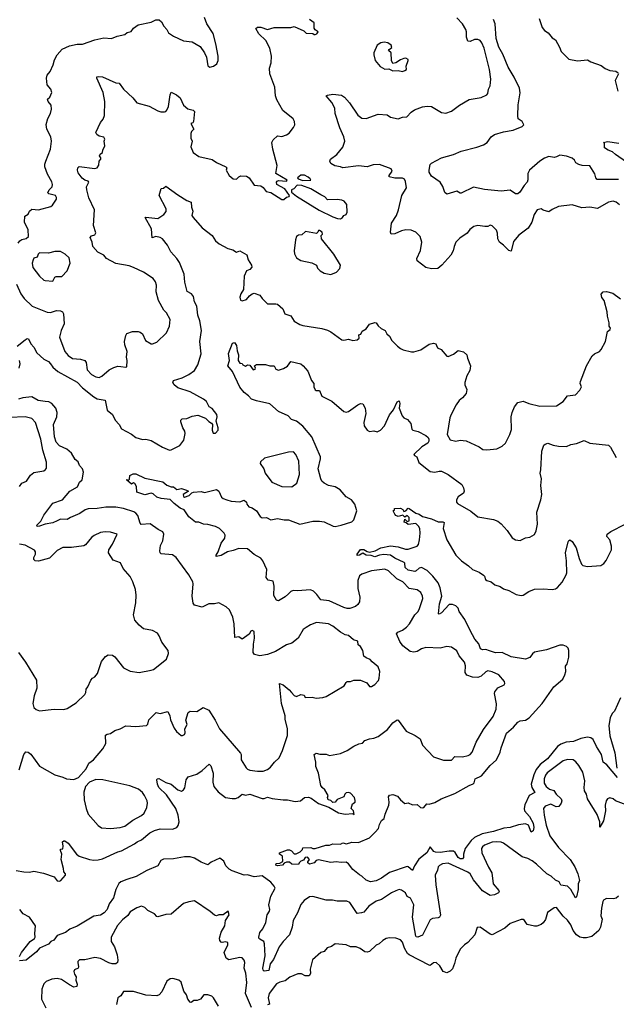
# Model space of a CAD drawing. Extents: x 1690054 to 1842981, y 782881 to 914114.
# Tile 532 of 656: x 1822296 to 1827685, y 810567 to 819464. Entities that reach past the tile are written whole.
import ezdxf

# ---------------------------------------------------------------- set-up
doc = ezdxf.new("R2010")
doc.units = 0

msp = doc.modelspace()

# ---------------------------------------------------------------- linework, layer by layer
at = {"layer": '0CON10XD'}
for points in [[(1822282.5, 817445), (1822297.5, 817465), (1822315, 817477.5), (1822355, 817487.5), (1822376.4, 817503.6), (1822374, 817565), (1822340, 817635), (1822342.7, 817687.3), (1822372, 817708), (1822386.2, 817735), (1822405, 817751.2), (1822465, 817747.1), (1822576.7, 817775), (1822592.4, 817787.6), (1822628.1, 817841.9), (1822627.9, 817857.9), (1822618.8, 817875), (1822560.9, 817890.9), (1822550.8, 817900.8), (1822561.1, 817925), (1822589.6, 817955), (1822592.7, 817975), (1822587.8, 817997.8), (1822547.4, 818067.4), (1822522.3, 818135), (1822522.1, 818157.9), (1822532.7, 818185), (1822574.4, 818295), (1822584.5, 818365), (1822576.2, 818405), (1822540.9, 818475), (1822534.6, 818515.4), (1822548.9, 818571.1), (1822575.7, 818615), (1822584.2, 818655), (1822580.8, 818690.8), (1822553.3, 818725), (1822547.5, 818745), (1822567.5, 818765), (1822587.5, 818805), (1822578.8, 818835), (1822545.6, 818875.6), (1822536.9, 818935), (1822545, 818961.2), (1822570, 818995), (1822600, 819055), (1822610.3, 819099.7), (1822634.4, 819145), (1822681.3, 819198.7), (1822745, 819228.8), (1822815, 819242.2), (1822865, 819243.3), (1822975, 819282.5), (1823055, 819301.2), (1823125, 819292.9), (1823177.5, 819315), (1823245, 819330), (1823266.7, 819346.7), (1823303.6, 819356.4), (1823323, 819387), (1823365, 819418), (1823485, 819440), (1823525, 819462.5), (1823555, 819463.3), (1823577.5, 819445), (1823596.7, 819405), (1823626.2, 819375), (1823640, 819345), (1823684.3, 819314.3), (1823775, 819273.8), (1823855, 819263.3), (1823925, 819221.2), (1823965.8, 819165.8), (1823982, 819125), (1823995.7, 819045.7), (1824015, 819034), (1824045.8, 819044.2), (1824076.7, 819065), (1824088.8, 819095), (1824088, 819135), (1824069.2, 819245), (1824045, 819340), (1823986.7, 819425), (1823966.7, 819485)], [(1827715, 817790), (1827684.3, 817814.3), (1827655, 817822.9), (1827615, 817814.4), (1827515, 817758.6), (1827445, 817771.1), (1827372.9, 817762.9), (1827285, 817790), (1827162.7, 817777.3), (1827105, 817750), (1827075, 817726.2), (1827025, 817741.2), (1827005, 817753.3), (1826970, 817745), (1826942.5, 817705), (1826923.1, 817635), (1826889.2, 817580.8), (1826805, 817515.6), (1826755, 817458.8), (1826735, 817373.3), (1826715, 817378.8), (1826667.1, 817427.1), (1826630, 817455), (1826615.6, 817485), (1826611.4, 817535), (1826601.7, 817561.7), (1826565, 817601.2), (1826546.1, 817606.1), (1826525, 817596), (1826495.9, 817595.9), (1826435, 817604), (1826397.5, 817595), (1826363, 817567), (1826336.4, 817533.6), (1826270.6, 817489.4), (1826236.2, 817455), (1826219.2, 817415), (1826210.6, 817375), (1826188.9, 817335), (1826110, 817245), (1826073.9, 817216.1), (1826015, 817212), (1825965, 817226), (1825885.8, 817285), (1825882.5, 817305), (1825915, 817377.5), (1825929.2, 817455), (1825912.5, 817505), (1825874, 817545), (1825832.8, 817562.8), (1825785, 817566.2), (1825745, 817556.5), (1825685, 817528.6), (1825651.2, 817525), (1825645.8, 817545), (1825655.7, 817624.3), (1825700.8, 817695), (1825718.6, 817745), (1825749.2, 817875), (1825789.2, 817945), (1825781.7, 818001.7), (1825772, 818022), (1825755, 818031.2), (1825685, 818031.5), (1825633.2, 818043.2), (1825632.5, 818055), (1825660.5, 818095), (1825650, 818115), (1825545, 818155.6), (1825488.9, 818151.1), (1825435, 818135.7), (1825355, 818142.5), (1825215, 818124), (1825194.3, 818134.3), (1825142.6, 818142.6), (1825106.2, 818165), (1825098.8, 818185), (1825104, 818205), (1825160, 818245), (1825215, 818312.5), (1825232.9, 818365), (1825223.3, 818405), (1825187.7, 818487.7), (1825146, 818615), (1825144, 818665), (1825115.6, 818715.6), (1825063.3, 818775), (1825075, 818782.5), (1825125, 818792), (1825202.7, 818782.7), (1825228.8, 818765), (1825275, 818714), (1825349.7, 818599.7), (1825385, 818574.2), (1825425, 818570.8), (1825535, 818611.2), (1825614, 818604), (1825645, 818583.8), (1825715, 818566.9), (1825755, 818582), (1825792.7, 818587.3), (1825831.7, 818628.3), (1825861.7, 818648.3), (1825934.2, 818675.8), (1825977.7, 818682.3), (1826015, 818680), (1826105, 818626), (1826145, 818618), (1826195, 818636.7), (1826267.7, 818692.3), (1826355, 818741.2), (1826465, 818761.2), (1826516.7, 818785), (1826524.1, 818795.9), (1826530, 818835), (1826546, 818865), (1826552.9, 818925), (1826540.9, 819015), (1826492.5, 819205), (1826470.6, 819255), (1826455, 819274.3), (1826435, 819284.4), (1826405, 819285.4), (1826365, 819266), (1826345, 819268.9), (1826330.7, 819305), (1826331.9, 819355), (1826324.5, 819374.5), (1826294.3, 819425), (1826245, 819481.4)], [(1826989.4, 819475), (1827014.5, 819394.5), (1827036.5, 819366.5), (1827069.2, 819345), (1827105, 819301.2), (1827135, 819281.2), (1827172.5, 819215), (1827185.8, 819175), (1827256.4, 819106.4), (1827335, 819092.5), (1827425, 819102.2), (1827455, 819083.9), (1827548.9, 819048.9), (1827585, 819023.8), (1827625, 819004.5), (1827679.4, 818999.4), (1827701.2, 818985)], [(1823211.2, 816331.2), (1823255, 816323.8), (1823262.5, 816327.5), (1823266.7, 816385), (1823260, 816415), (1823265.7, 816465.7), (1823245.8, 816525), (1823244.3, 816555.7), (1823255, 816610), (1823265, 816627.5), (1823314.1, 816645.9), (1823365, 816646.2), (1823385, 816640), (1823406.2, 816625), (1823432, 816565), (1823482.5, 816535), (1823495.7, 816534.3), (1823535, 816550), (1823620.8, 816635), (1823648.6, 816695), (1823654, 816754), (1823623.6, 816813.6), (1823599.3, 816839.3), (1823550.8, 816925), (1823527.5, 817005), (1823531.2, 817065), (1823524, 817095), (1823501.2, 817125), (1823415, 817181.4), (1823325, 817225.6), (1823285, 817240), (1823165, 817260.4), (1823081.5, 817305), (1823054.7, 817334.7), (1823002.7, 817362.7), (1822955.6, 817415), (1822950, 817455), (1822933.3, 817495), (1822945, 817511.2), (1822975, 817520), (1822983.6, 817536.4), (1822962, 817605), (1822971.4, 817745), (1822919.4, 817855), (1822902.2, 817925), (1822899.4, 817955), (1822921.2, 817995), (1822914.1, 818004.1), (1822885, 818014.3), (1822861.3, 818031.3), (1822825, 818080), (1822818.8, 818105), (1822820, 818125), (1822833.9, 818136.1), (1822975, 818118), (1822995, 818126.2), (1823011.7, 818148.3), (1823013.8, 818185), (1823030, 818205), (1823030, 818215), (1823016.7, 818235), (1823022.5, 818247.5), (1823045, 818262.5), (1823048, 818285), (1823066.2, 818325), (1823058.8, 818365), (1823063.8, 818385), (1823055, 818401.2), (1823015, 818411.2), (1822992.5, 818425), (1822983.8, 818445), (1823026, 818535), (1823050, 818565), (1823062.3, 818597.7), (1823064.3, 818725), (1823050, 818805), (1822994, 818935), (1822994, 818946), (1823005, 818951.2), (1823045, 818946), (1823165, 818894), (1823195, 818888.8), (1823234, 818835), (1823317.3, 818757.3), (1823355, 818711.2), (1823465, 818683.3), (1823545, 818640), (1823571.7, 818631.7), (1823605, 818630), (1823616, 818634), (1823625, 818647.5), (1823639.7, 818680.3), (1823656, 818785), (1823665, 818807.5), (1823713.3, 818785), (1823746.6, 818756.6), (1823775, 818690), (1823815, 818658), (1823862.5, 818645), (1823875.7, 818635), (1823867, 818543), (1823859.1, 818530.9), (1823842.5, 818525), (1823870, 818475), (1823847.1, 818452.9), (1823841.9, 818435), (1823842.1, 818392.1), (1823852.5, 818365), (1823842.5, 818315), (1823863.8, 818265), (1823915, 818228.6), (1824035, 818199.4), (1824075, 818172.9), (1824157.5, 818135), (1824167.5, 818125), (1824160, 818105), (1824188, 818055), (1824225, 818026.2), (1824255, 818023.3), (1824276.7, 818045), (1824295, 818054), (1824345, 818049.2), (1824367.5, 818035), (1824415, 817970), (1824475, 817961.2), (1824495, 817946.2), (1824521.4, 817911.4), (1824565, 817901.4), (1824665, 817840), (1824681.7, 817838.3), (1824705, 817860), (1824730, 817865), (1824732.5, 817875), (1824690, 817935), (1824620, 817975), (1824616.7, 817995), (1824622.5, 818005), (1824635, 818010), (1824705, 818003.8), (1824712.5, 818015), (1824610, 818075), (1824621.2, 818145), (1824582, 818295), (1824574, 818355), (1824585, 818377.5), (1824625, 818413.3), (1824665, 818408.8), (1824705, 818424.4), (1824730.9, 818439.1), (1824769.7, 818490.3), (1824780.8, 818515), (1824778.6, 818545), (1824765, 818567.5), (1824674, 818644), (1824619.3, 818739.3), (1824606.9, 818775), (1824600.4, 818855), (1824555.8, 818975), (1824552.9, 819025), (1824568.6, 819075), (1824570.8, 819135), (1824554.3, 819205), (1824519.2, 819275), (1824455, 819336), (1824428, 819385), (1824443.3, 819396.7), (1824475, 819396.9), (1824535, 819375.6), (1824595, 819394), (1824745, 819393.8), (1824775, 819403.3), (1824862.5, 819362.5), (1824885, 819343.3), (1824945, 819340), (1824955, 819330), (1824965, 819330), (1824980, 819335), (1824992.5, 819355), (1824963.6, 819373.6), (1824956, 819386), (1824956, 819435), (1824913.8, 819465)], [(1827145.5, 818224.5), (1827125, 818218.8), (1827075, 818227.4), (1827035, 818212), (1826993.5, 818185), (1826902, 818105), (1826884.3, 818075), (1826884.3, 818015.7), (1826878.6, 817995), (1826851.4, 817965), (1826814.3, 817905.7), (1826795, 817890), (1826775, 817891.2), (1826725, 817923.8), (1826645, 817913.8), (1826495, 817928.1), (1826395, 817949.2), (1826285, 817897.5), (1826275, 817896.7), (1826244.3, 817915.7), (1826155, 817886), (1826135, 817902.5), (1826117.3, 817957.3), (1826094.3, 817994.3), (1826015, 818050), (1825995.8, 818085), (1825994.3, 818105), (1826003.5, 818155), (1826015, 818168.5), (1826105, 818215.4), (1826213.5, 818246.5), (1826285, 818275.5), (1826425, 818310.9), (1826485, 818333.1), (1826519.2, 818355), (1826554.3, 818405), (1826585, 818426.2), (1826665, 818450.6), (1826752.5, 818465), (1826835, 818497.8), (1826849.5, 818515), (1826835, 818544.3), (1826799.3, 818569.3), (1826794.2, 818594.2), (1826798.9, 818695), (1826817.6, 818802.4), (1826810.9, 818845), (1826763.1, 818945), (1826708.2, 819035), (1826661.2, 819151.2), (1826624.3, 819214.3), (1826598.9, 819295), (1826590.6, 819425), (1826576.9, 819465)], [(1825755, 818996.7), (1825775, 819003.3), (1825790, 819015), (1825786.7, 819045), (1825806, 819095), (1825803.8, 819105), (1825785, 819115.6), (1825765, 819114), (1825735, 819101.2), (1825695, 819073.3), (1825665, 819067.5), (1825653.3, 819095), (1825650, 819165), (1825627.5, 819185), (1825632.5, 819195), (1825658, 819212), (1825650, 819235), (1825622.5, 819255), (1825588.2, 819261.8), (1825556.7, 819255), (1825523.8, 819235), (1825494.2, 819165.8), (1825493.8, 819145), (1825506.2, 819095), (1825552.3, 819042.3), (1825595, 819017.5), (1825629.3, 819019.3), (1825665, 819001.2), (1825713.6, 819003.6), (1825755, 818996.7)], [(1827703.8, 818975), (1827675.7, 818915), (1827698.3, 818818.3)], [(1827777.5, 818175), (1827676.7, 818245), (1827650.7, 818270.7), (1827610, 818285), (1827577.5, 818305), (1827576.7, 818346.7), (1827570, 818355), (1827605, 818364.2), (1827707, 818347)], [(1827705, 818021.2), (1827511.1, 818021.1), (1827499.2, 818035), (1827491.3, 818071.3), (1827444.5, 818144.5), (1827375, 818146), (1827345, 818154), (1827320.3, 818170.3), (1827306.2, 818195), (1827285, 818211.2), (1827235, 818230.8), (1827175, 818240.6), (1827145.5, 818224.5)], [(1824855, 818010.6), (1824925, 818013.8), (1824921.2, 818025), (1824902.3, 818042.3), (1824868.3, 818058.3), (1824835, 818057.5), (1824806.7, 818035), (1824810, 818025), (1824855, 818010.6)], [(1822274.4, 816515), (1822345, 816571.2), (1822365, 816582.5), (1822375, 816581.2), (1822397.5, 816535), (1822424.4, 816504.4), (1822452.2, 816452.2), (1822515, 816396.9), (1822555, 816376), (1822573.9, 816353.9), (1822594.4, 816325), (1822639.4, 816285), (1822815, 816187.9), (1822865, 816137.9), (1822965, 816054.6), (1822995, 816039.2), (1823068.8, 816025), (1823085.6, 815935.6), (1823135.4, 815895.4), (1823160, 815845), (1823195.6, 815805), (1823215.4, 815765.4), (1823305, 815719.1), (1823345, 815687.5), (1823405, 815669.4), (1823435, 815672.2), (1823485, 815661.5), (1823585, 815602), (1823650, 815575), (1823665, 815576.7), (1823743, 815617), (1823780, 815665), (1823791.4, 815725), (1823789.2, 815745), (1823769.2, 815775), (1823750.7, 815829.3), (1823752.5, 815845), (1823764, 815856), (1823805, 815860), (1823855, 815882.5), (1823905, 815890), (1823975, 815862.5), (1824003.6, 815833.6), (1824028.3, 815818.3), (1824037.5, 815805), (1824033.3, 815755), (1824045, 815727.5), (1824065, 815726.7), (1824090, 815755), (1824090, 815775), (1824070, 815835), (1824078.8, 815875), (1824075.9, 815895.9), (1824035, 815950), (1824007.5, 815965), (1823983.3, 816015), (1823956.7, 816035), (1823835, 816100), (1823725, 816137.5), (1823691.2, 816165), (1823678.8, 816185), (1823686.2, 816203.8), (1823765, 816227.3), (1823823.6, 816256.4), (1823874.7, 816295.3), (1823905.6, 816345), (1823934.3, 816445.7), (1823924.2, 816555), (1823939.5, 816655), (1823924.2, 816744.2), (1823904, 816795), (1823896.7, 816875), (1823876.5, 816915), (1823865, 816963.8), (1823847.9, 816987.9), (1823807.7, 817007.7), (1823787.9, 817092.1), (1823782.3, 817165), (1823740.1, 817270.1), (1823716.5, 817306.5), (1823661.4, 817365), (1823632, 817425), (1823585, 817483.8), (1823565, 817496.2), (1823525, 817504), (1823494.2, 817494.2), (1823486.2, 817575), (1823430, 817675), (1823435, 817680), (1823543.3, 817666.7), (1823597.7, 817702.3), (1823618.3, 817731.7), (1823618, 817755), (1823556.2, 817875), (1823575, 817937.5), (1823595, 817940), (1823615, 817960), (1823725, 817882), (1823805, 817828.8), (1823844.1, 817814.1), (1823848.3, 817768.3), (1823860.6, 817735), (1823851.3, 817695), (1823863.2, 817675), (1823942.9, 817582.9), (1824034, 817515), (1824065.8, 817465.8), (1824098.8, 817438.8), (1824177.4, 817397.4), (1824220, 817385), (1824255, 817364.2), (1824285, 817376.2), (1824348.7, 817338.7), (1824358.5, 817295), (1824390, 817245), (1824393.6, 817226.4), (1824375, 817206.7), (1824345, 817193.3), (1824325, 817147.5), (1824318.8, 817025), (1824295, 816986.7), (1824285, 816957.5), (1824290.5, 816930.5), (1824305, 816923.8), (1824345, 816934.2), (1824370.5, 816969.5), (1824395, 816987.5), (1824415, 816993.3), (1824465.8, 816975.8), (1824485, 816943.3), (1824535, 816896.7), (1824610, 816895), (1824625, 816892.5), (1824672, 816852), (1824692, 816805), (1824745, 816788), (1824775, 816741.2), (1824825, 816709.2), (1824855, 816699.4), (1825024.6, 816674.6), (1825075, 816658.9), (1825105, 816644.3), (1825205, 816571.2), (1825225, 816566.7), (1825265, 816576), (1825305, 816566), (1825345, 816570), (1825362.5, 816585), (1825360, 816615), (1825378.8, 816621.2), (1825390, 816650), (1825425, 816670), (1825455, 816713.3), (1825505, 816728.8), (1825515.7, 816725.7), (1825535, 816696.7), (1825562, 816672), (1825596.7, 816655), (1825613.3, 816625), (1825636.7, 816605), (1825658.8, 816565), (1825708, 816515), (1825735, 816492.5), (1825760.7, 816480.7), (1825835, 816461.4), (1825855, 816461.4), (1825920.3, 816479.7), (1825995, 816531.2), (1826035, 816540), (1826053.6, 816533.6), (1826060.7, 816520.7), (1826068.8, 816498.8), (1826103, 816483), (1826155, 816423.3), (1826165, 816420), (1826215, 816442.5), (1826255, 816473.3), (1826305, 816464), (1826336.2, 816435), (1826341.2, 816405), (1826368.8, 816335), (1826361.2, 816295), (1826333.8, 816245), (1826316.2, 816185), (1826316.7, 816165), (1826333.6, 816123.6), (1826328, 816085), (1826295, 816046.2), (1826265, 816024), (1826237.1, 815985), (1826192.4, 815897.6), (1826182.5, 815865), (1826157.5, 815715), (1826185, 815666.7), (1826235, 815655.8), (1826275, 815664.3), (1826327.9, 815657.9), (1826445.6, 815605.6), (1826480.5, 815580.5), (1826515, 815576), (1826605, 815586.7), (1826655, 815610), (1826685, 815637.5), (1826722, 815715), (1826737.9, 815762.1), (1826735.5, 815875), (1826744.6, 815915), (1826764.6, 815965.4), (1826795, 816004.2), (1826845, 816015.6), (1826895, 815994.4), (1826995, 815973.1), (1827145, 815973.8), (1827205, 816012.5), (1827242.5, 816065), (1827315, 816073.3), (1827355, 816117.5), (1827370, 816145), (1827359.2, 816175), (1827360.8, 816195), (1827417.1, 816335), (1827466.7, 816425), (1827487.5, 816445), (1827532.5, 816465), (1827548.8, 816485), (1827587.5, 816555), (1827605, 816647.5), (1827630, 816665), (1827632.5, 816675), (1827620, 816695), (1827620, 816725), (1827603.8, 816785), (1827601.2, 816825), (1827575.9, 816925.9)], [(1825195, 817663.8), (1825212.5, 817675), (1825224.2, 817695.8), (1825245.9, 817704.1), (1825253.8, 817725), (1825251.2, 817795), (1825227.5, 817825), (1825205, 817834), (1825165, 817838.6), (1825075, 817837.5), (1825053.6, 817863.6), (1825015, 817880), (1824925.5, 817935.5), (1824845, 817966), (1824802.5, 817967.5), (1824772.5, 817935), (1824752.5, 817925), (1824750, 817905), (1824795, 817870), (1825002.5, 817742.5), (1825125, 817681.4), (1825166, 817666), (1825195, 817663.8)], [(1825105, 817162.5), (1825156.4, 817183.6), (1825187.5, 817215), (1825192.5, 817245), (1825133.8, 817345), (1825023.3, 817485), (1825020, 817515), (1825030, 817525), (1825027.5, 817545), (1825005, 817560), (1824995, 817560), (1824990, 817545), (1824976.7, 817533.3), (1824878.8, 817551.2), (1824845, 817520), (1824815, 817516.7), (1824797.5, 817505), (1824786.2, 817475), (1824774, 817375), (1824777.7, 817347.7), (1824795, 817312.5), (1824835, 817288.8), (1824935, 817267.5), (1824976.4, 817246.4), (1824985, 817220), (1825010, 817195), (1825045, 817173.3), (1825105, 817162.5)], [(1822595, 817102), (1822614.2, 817135.8), (1822625, 817142), (1822677.3, 817142.7), (1822724.4, 817195.6), (1822750.8, 817265), (1822741.7, 817311.7), (1822706.3, 817346.3), (1822665, 817367.8), (1822615, 817369.1), (1822555, 817354.4), (1822474, 817356), (1822462.5, 817345), (1822453, 817317), (1822425, 817310), (1822417.5, 817295), (1822410, 817265), (1822416, 817225), (1822476, 817145), (1822515, 817111.2), (1822525.8, 817105.8), (1822595, 817102)], [(1822266.9, 817075), (1822305.3, 816985.3), (1822335.9, 816945.9), (1822408.8, 816875), (1822545, 816820), (1822575, 816818.1), (1822627.6, 816837.6), (1822664.4, 816834.4), (1822683.2, 816823.2), (1822692.5, 816805), (1822699.4, 816715), (1822671.1, 816655), (1822655.7, 816595), (1822703.3, 816465), (1822735, 816428.1), (1822773.7, 816403.7), (1822846.2, 816396.2), (1822885, 816382.9), (1822897.3, 816365), (1822905, 816300), (1822945, 816257.8), (1822985, 816235.6), (1823015, 816229.4), (1823038.6, 816241.4), (1823105, 816300), (1823145, 816322.5), (1823183.9, 816333.9), (1823211.2, 816331.2)], [(1827575.9, 816925.9), (1827553.3, 816955), (1827546.7, 816985), (1827565, 817006.2), (1827595, 817008.8), (1827652.3, 816992.3), (1827721.7, 816941.7)], [(1825359.3, 812919.3), (1825393, 812927), (1825415, 812950), (1825455, 812965.7), (1825495, 812972.2), (1825533.2, 812986.8), (1825619.3, 813050.7), (1825665, 813110), (1825705, 813136.7), (1825715, 813133.3), (1825786.2, 813035), (1825867.1, 812997.1), (1825912, 812965), (1825935, 812908.8), (1826032.3, 812802.3), (1826123.9, 812773.9), (1826195, 812774.2), (1826227.5, 812805), (1826295.7, 812804.3), (1826345.7, 812814.3), (1826365.6, 812824.4), (1826384.4, 812845.6), (1826418.9, 812935), (1826485, 813050), (1826571.9, 813168.1), (1826600.4, 813235), (1826602.9, 813282.9), (1826584.3, 813374.3), (1826588.3, 813391.7), (1826615, 813426), (1826671.2, 813455), (1826678, 813465), (1826673.8, 813485), (1826625, 813543.8), (1826565, 813572.5), (1826525, 813579.2), (1826505, 813570), (1826465, 813533.3), (1826435, 813519.5), (1826385, 813521.8), (1826335, 813541.9), (1826320, 813565), (1826323.3, 813625), (1826315, 813658.8), (1826265.8, 813715), (1826245, 813761.2), (1826195, 813793.8), (1826155, 813799.2), (1826095, 813784.2), (1825965, 813792), (1825925, 813780), (1825885, 813754.2), (1825855, 813748.6), (1825823.3, 813755), (1825756.9, 813805), (1825730, 813845), (1825700, 813915), (1825711.1, 813928.9), (1825755, 813946.7), (1825789.4, 813975), (1825815.6, 814005), (1825863.7, 814086.3), (1825895, 814116.2), (1825907.8, 814142.2), (1825936.7, 814235), (1825935.4, 814255.4), (1825918.3, 814288.3), (1825885, 814311.4), (1825813.8, 814325), (1825757.5, 814385), (1825702.8, 814412.8), (1825626.7, 814485), (1825595, 814499.3), (1825475, 814484.3), (1825385, 814452.2), (1825365, 814439.2), (1825350.5, 814395), (1825348.9, 814325), (1825367.7, 814245), (1825366.7, 814203.3), (1825350.7, 814179.3), (1825327.8, 814162.2), (1825276.8, 814143.2), (1825255, 814142.2), (1825225, 814151.5), (1825092.4, 814212.4), (1825015, 814222.5), (1824980.6, 814270.6), (1824949.2, 814299.2), (1824923.3, 814313.3), (1824805, 814302.5), (1824765, 814306.8), (1824745, 814296.5), (1824725.3, 814274.7), (1824695, 814247.5), (1824635, 814213.3), (1824615, 814217.5), (1824591.7, 814261.7), (1824594.4, 814345), (1824585, 814390), (1824540.5, 814400.5), (1824522.3, 814422.3), (1824528.2, 814495), (1824492.9, 814575), (1824475, 814597.3), (1824415, 814631.5), (1824355, 814681.2), (1824275, 814687.1), (1824225, 814666.4), (1824173.1, 814656.9), (1824115, 814623.6), (1824072, 814612), (1824071.2, 814625), (1824090, 814655), (1824115, 814733.3), (1824150.5, 814779.5), (1824151.4, 814805), (1824142.2, 814825), (1824100, 814865), (1824065, 814883.8), (1823995, 814902.9), (1823955, 814905.7), (1823915, 814924), (1823884.3, 814924.3), (1823825, 814971.8), (1823781.4, 815035), (1823745, 815050), (1823691.2, 815091.2), (1823655, 815128.6), (1823575, 815136), (1823535, 815150), (1823500.6, 815180.6), (1823485, 815186.9), (1823425, 815171.9), (1823355, 815194.4), (1823350, 815245), (1823335, 815273.3), (1823325, 815277.5), (1823305, 815267.5), (1823260, 815305), (1823265, 815310), (1823275, 815300), (1823287, 815313), (1823290, 815345), (1823320.7, 815359.3), (1823345, 815358.8), (1823425, 815320), (1823588, 815288), (1823625, 815257.5), (1823665, 815243.8), (1823685, 815243.8), (1823715, 815220), (1823757, 815227), (1823803.6, 815213.6), (1823820, 815205), (1823773.8, 815175), (1823775.8, 815155.8), (1823785, 815150.6), (1823826.3, 815163.7), (1823851.2, 815188.8), (1823865.7, 815194.3), (1823935, 815200.8), (1823965, 815193.1), (1824075, 815218.8), (1824094.1, 815204.1), (1824120.2, 815150.2), (1824135, 815136.9), (1824165.8, 815124.2), (1824205, 815113.3), (1824285, 815107.5), (1824325, 815123.3), (1824343.8, 815105), (1824349.2, 815085), (1824365, 815062), (1824395, 815054.2), (1824434, 815025), (1824466.7, 814975), (1824485, 814961.5), (1824525, 814966.5), (1824565, 814945.5), (1824624.4, 814955.6), (1824685, 814944.3), (1824725, 814944.4), (1824825, 814906.9), (1824943.9, 814933.9), (1825003.9, 814933.9), (1825047.3, 814927.3), (1825128.3, 814888.3), (1825145, 814885.8), (1825200, 814895), (1825295, 814926), (1825315, 814943.3), (1825342, 815025), (1825323.8, 815085), (1825293.8, 815125), (1825243.6, 815153.6), (1825190, 815215), (1825145, 815242.5), (1825085, 815256), (1825045.8, 815275.8), (1825025, 815293.8), (1825016.2, 815313.8), (1824993.4, 815405), (1825013.8, 815495), (1825012.9, 815515), (1824936.1, 815695), (1824855, 815790.6), (1824796.2, 815836.2), (1824752.5, 815852.5), (1824722, 815885), (1824633.7, 815923.7), (1824555, 815992.5), (1824435, 816019.2), (1824390, 816035), (1824364.2, 816064.2), (1824324.6, 816094.6), (1824283.5, 816143.5), (1824219.2, 816285), (1824176.7, 816335), (1824191.9, 816385), (1824183.4, 816446.6), (1824219.2, 816540.8), (1824235, 816546.2), (1824255, 816521.2), (1824260.7, 816470.7), (1824271.4, 816435), (1824268.9, 816385), (1824285, 816360), (1824305, 816357.5), (1824312.5, 816345), (1824335, 816333.8), (1824355, 816344), (1824375, 816340.8), (1824405, 816298.5), (1824424.3, 816305), (1824427.1, 816315), (1824416.2, 816335), (1824435, 816347.1), (1824515, 816348), (1824555, 816335.6), (1824595, 816336.2), (1824610, 816305), (1824635, 816295.6), (1824678.8, 816311.2), (1824716.5, 816333.5), (1824744.4, 816375.6), (1824835, 816353.8), (1824857, 816337), (1824898.3, 816288.3), (1824933.1, 816205), (1824953.8, 816175), (1824954.3, 816145), (1824965, 816120.6), (1824975, 816114.5), (1825004.2, 816114.2), (1825025, 816061.4), (1825115.8, 816015.8), (1825222.4, 815922.4), (1825245, 815918.6), (1825265, 815924.3), (1825350, 815985), (1825375, 815996), (1825395, 815992.5), (1825416, 815955), (1825422, 815905), (1825404.2, 815825), (1825408.8, 815795), (1825434.3, 815754.3), (1825455, 815744), (1825495, 815748), (1825525, 815739.2), (1825555, 815755.8), (1825590.8, 815795), (1825635.4, 815894.6), (1825671.7, 815938.3), (1825705, 816010), (1825725, 816020), (1825729.2, 815995), (1825722.2, 815955), (1825750.9, 815885), (1825765, 815865.6), (1825800, 815850), (1825827.5, 815815), (1825838, 815765), (1825847.5, 815755), (1825895, 815742.9), (1825965, 815706.8), (1825985, 815690), (1825991.8, 815675), (1825990.9, 815655), (1825982, 815638), (1825928, 815605), (1825857.5, 815535), (1825862.5, 815525), (1825882.5, 815512.5), (1825902.1, 815462.1), (1826005, 815380), (1826045, 815374), (1826085, 815384), (1826105, 815382.9), (1826165.7, 815355.7), (1826290, 815265), (1826304.1, 815234.1), (1826310, 815205), (1826304, 815185), (1826257.4, 815152.6), (1826241.4, 815125), (1826241.4, 815105), (1826251.1, 815091.1), (1826372.1, 815022.1), (1826435, 814972), (1826575, 814948.8), (1826615, 814933.8), (1826645, 814910), (1826699.1, 814849.1), (1826745, 814783.3), (1826774.1, 814764.1), (1826815, 814758.8), (1826865, 814781.2), (1826905, 814786.7), (1826945, 814813.3), (1826962, 814845), (1826973.6, 814906.4), (1826966.7, 815015), (1827004.3, 815125), (1827011.9, 815175), (1827004.3, 815255), (1827009.4, 815315), (1826997.5, 815365), (1827004, 815395), (1827013.3, 815565), (1827031.7, 815618.3), (1827041.2, 815628.8), (1827065, 815636.7), (1827115, 815619.2), (1827161.4, 815611.4), (1827235, 815606.2), (1827274.3, 815625.7), (1827325, 815635.8), (1827395, 815662.5), (1827447, 815637), (1827615, 815618.6), (1827632.6, 815602.6), (1827685, 815508.8)], [(1822292.5, 816315), (1822300, 816355), (1822295, 816383.3)], [(1822290, 812685), (1822335, 812823.3), (1822352.7, 812847.3), (1822372.5, 812845), (1822397.6, 812827.6), (1822475, 812718.8), (1822615, 812640), (1822685, 812618), (1822720, 812605), (1822785, 812598), (1822826.7, 812615), (1822895.8, 812694.2), (1822921.2, 812745), (1822962.7, 812777.3), (1823046, 812875), (1823074, 812925), (1823071.9, 812998.1), (1823085, 813007.5), (1823116.7, 813015), (1823155, 813042.5), (1823203.1, 813056.9), (1823255, 813083.8), (1823345, 813076.2), (1823442.5, 813085), (1823455, 813097.5), (1823463.2, 813136.8), (1823530, 813205), (1823565, 813193.3), (1823635, 813212.5), (1823653.3, 813175), (1823657.7, 813137.7), (1823691.7, 813061.7), (1823712.3, 813032.3), (1823755, 812996.7), (1823767, 812997), (1823783.3, 813005), (1823790, 813020), (1823788.8, 813055), (1823808, 813095), (1823797.5, 813135), (1823817.5, 813205), (1823837, 813217), (1823895, 813212.5), (1823952, 813248), (1824005, 813224), (1824061.1, 813135), (1824100.9, 813055), (1824290, 812835), (1824295.8, 812825), (1824296.7, 812775), (1824341.2, 812705), (1824355, 812692), (1824375.9, 812684.1), (1824443.2, 812673.2), (1824496.4, 812673.6), (1824535, 812689.2), (1824561.4, 812708.6), (1824596.2, 812755), (1824638.8, 812795), (1824670, 812860), (1824714.4, 812995), (1824716.2, 813056.2), (1824694.5, 813145), (1824694.5, 813175), (1824660, 813285), (1824642.5, 813465), (1824675, 813454), (1824729.5, 813409.5), (1824750, 813385), (1824775, 813357.5), (1824795, 813347.5), (1824835, 813367.5), (1824865, 813360), (1824875, 813340), (1824937.5, 813342.5), (1824975, 813334), (1825035, 813338.6), (1825065, 813347.1), (1825226.7, 813445), (1825244.2, 813475.8), (1825255, 813483.3), (1825285, 813483.3), (1825315, 813496.7), (1825375, 813496.2), (1825430.5, 813470.5), (1825455, 813440), (1825475, 813437.5), (1825505, 813456.7), (1825535.7, 813494.3), (1825542, 813515), (1825548.8, 813575), (1825535, 813617.5), (1825480.5, 813660.5), (1825463, 813683), (1825425, 813696.7), (1825405, 813712.5), (1825395.7, 813765), (1825375, 813800), (1825353.8, 813813.8), (1825348.8, 813848.8), (1825310.9, 813860.9), (1825265, 813898.8), (1825235, 813906.7), (1825195, 813928.6), (1825126, 813985), (1825085, 814004.2), (1824978.3, 814018.3), (1824923.8, 813996.2), (1824885, 813970.8), (1824857.1, 813952.9), (1824810, 813875), (1824755, 813830), (1824705, 813815.7), (1824606.2, 813755), (1824535, 813727.1), (1824465, 813717.1), (1824418, 813728), (1824406.1, 813746.1), (1824407.7, 813822.3), (1824417.5, 813875), (1824412.5, 813935), (1824395, 813943.3), (1824385, 813938.8), (1824369.3, 813910.7), (1824305, 813866.2), (1824275, 813886.2), (1824240, 813880), (1824232.5, 814005), (1824222.5, 814065), (1824191.3, 814131.3), (1824159.7, 814159.7), (1824095, 814194.2), (1824055, 814184.3), (1824005.6, 814184.4), (1823945, 814156.2), (1823875, 814173.3), (1823863.1, 814193.1), (1823854.3, 814255), (1823861.9, 814365), (1823861.4, 814385), (1823825, 814446.2), (1823710, 814605), (1823675, 814628.9), (1823575, 814638.8), (1823565.9, 814645.9), (1823561.4, 814665), (1823568.3, 814711.7), (1823588.6, 814755), (1823599.2, 814815), (1823590, 814835), (1823546.8, 814856.8), (1823475, 814909.2), (1823393.4, 814903.4), (1823383.6, 814913.6), (1823363.5, 814983.5), (1823345.6, 815005), (1823326.4, 815016.4), (1823235, 815046), (1823165, 815058.4), (1823075, 815058.1), (1822995, 815046.7), (1822915, 815044.6), (1822887.1, 815035), (1822839.5, 815000.5), (1822755, 814966.9), (1822725, 814948), (1822665, 814950.6), (1822635, 814935.6), (1822595, 814918.1), (1822525, 814906.2), (1822475, 814888.1), (1822454.3, 814884.3), (1822451.2, 814895), (1822486.1, 814933.9), (1822515, 814985.8), (1822595.5, 815094.5), (1822684.3, 815125.7), (1822749.1, 815205), (1822817.1, 815242.9), (1822835.5, 815284.5), (1822860.8, 815305), (1822872.9, 815375), (1822863.6, 815405), (1822837.2, 815435), (1822825, 815468.6), (1822798.3, 815488.3), (1822765, 815546.5), (1822721.7, 815581.7), (1822654.6, 815614.6), (1822625, 815646.2), (1822610, 815695), (1822601.1, 815805), (1822630.8, 815875), (1822635.6, 815915), (1822622.5, 815952.5), (1822585.5, 815995.5), (1822560.3, 816010.3), (1822525, 816014.4), (1822462.5, 816022.5), (1822407.3, 816057.3), (1822325, 816046.9), (1822285, 816034.3)], [(1822294.5, 815245), (1822314.7, 815275.3), (1822357.5, 815295), (1822395, 815348.8), (1822425, 815373.8), (1822515, 815388), (1822530.8, 815399.2), (1822537.3, 815412.7), (1822538.1, 815465), (1822504.6, 815575), (1822487.5, 815675), (1822438.6, 815825), (1822405, 815861.1), (1822345, 815874), (1822205, 815868.7)], [(1824755, 815244), (1824798.8, 815275), (1824822.5, 815355), (1824816, 815475), (1824791.2, 815535), (1824768.8, 815558.8), (1824723.2, 815556.8), (1824507.7, 815502.3), (1824470.8, 815469.2), (1824469.2, 815455), (1824502, 815405), (1824514, 815365), (1824575, 815284.3), (1824664.5, 815244.5), (1824755, 815244)], [(1825365.8, 811735.8), (1825305, 811784.2), (1825265, 811837.5), (1825245, 811851.1), (1825198.7, 811848.7), (1825154.4, 811855.6), (1825105, 811848), (1824995, 811874), (1824975, 811866.2), (1824955, 811844), (1824915, 811833.3), (1824897.5, 811845), (1824897.5, 811855), (1824912.5, 811875), (1824895, 811896.2), (1824875, 811892.5), (1824859.3, 811870.7), (1824835, 811860), (1824820, 811845), (1824815, 811830), (1824755, 811832.5), (1824731.7, 811851.7), (1824705, 811852.5), (1824685, 811842.5), (1824670, 811825), (1824625, 811817.5), (1824610, 811825), (1824611.7, 811838.3), (1824647, 811843), (1824671.7, 811858.3), (1824670, 811905), (1824643.6, 811923.6), (1824642.5, 811935), (1824715, 811963.3), (1824733.6, 811963.6), (1824752.5, 811955), (1824775, 811926.7), (1824793.6, 811926.4), (1824830, 811945), (1824850, 811965), (1824855, 811980), (1824925, 811982.5), (1824943.9, 811973.9), (1824965, 811973.8), (1825060, 812005), (1825095, 812006), (1825124.2, 812015.8), (1825195, 812013.3), (1825215, 812027.5), (1825248, 812018), (1825295, 812031.2), (1825355, 812030.3), (1825455, 812072.5), (1825507.6, 812122.4), (1825535.7, 812154.3), (1825546.8, 812193.2), (1825565, 812226.7), (1825586.7, 812245), (1825595.9, 812284.1), (1825630, 812365), (1825634, 812395), (1825627.5, 812442.5), (1825635, 812457.5), (1825665, 812463.8), (1825708.3, 812448.3), (1825735, 812413.8), (1825775, 812382.5), (1825805, 812388), (1825845, 812370), (1825885, 812373.3), (1825915, 812346.2), (1825935, 812343.3), (1825945, 812346.7), (1825975, 812380), (1825995, 812376.7), (1826045, 812391.2), (1826102.5, 812425), (1826225, 812472.5), (1826354.6, 812545.4), (1826391.5, 812558.5), (1826401.1, 812568.9), (1826410.8, 812605), (1826467.3, 812632.7), (1826544.2, 812725), (1826603.2, 812776.8), (1826635.8, 812845), (1826644.4, 812885), (1826693.1, 813016.9), (1826755, 813070.5), (1826795, 813117.1), (1826815, 813127.9), (1826865, 813135.5), (1826896.9, 813155), (1827015.5, 813285), (1827120, 813435), (1827202, 813505), (1827221.2, 813545), (1827228.8, 813575), (1827227, 813623), (1827240, 813645), (1827256.2, 813705), (1827256.2, 813765), (1827250, 813785), (1827235, 813801.2), (1827205, 813812), (1827175, 813810.8), (1827055, 813768.8), (1826945, 813749.2), (1826926.6, 813733.4), (1826905, 813700.9), (1826865, 813685.8), (1826735, 813705.3), (1826655, 813747.3), (1826595, 813743.4), (1826540, 813760), (1826506.8, 813773.2), (1826475, 813770), (1826459.7, 813779.7), (1826441.9, 813825), (1826407.5, 813867.5), (1826363.6, 813945), (1826316.4, 814045), (1826266.7, 814115), (1826255, 814145.6), (1826235, 814166.2), (1826205, 814180.9), (1826175, 814180.6), (1826105, 814102.9), (1826085, 814091.2), (1826080, 814095), (1826089.2, 814185), (1826109.7, 814255), (1826095, 814328.8), (1826075, 814374.4), (1826027.5, 814435), (1825976.4, 814486.4), (1825925, 814512.9), (1825905, 814507.9), (1825877.4, 814482.6), (1825865, 814478.8), (1825805, 814490.6), (1825778.9, 814515), (1825775, 814552.5), (1825769.4, 814559.4), (1825685, 814597.8), (1825645.7, 814625.7), (1825585, 814630.9), (1825546, 814624), (1825505, 814609.6), (1825472.1, 814622.1), (1825424.6, 814624.6), (1825395, 814644), (1825365, 814624.4), (1825343.6, 814623.6), (1825343.8, 814635), (1825375, 814676.7), (1825405, 814677.1), (1825435, 814658), (1825455, 814653.8), (1825506.4, 814663.6), (1825558.8, 814691.2), (1825645, 814709.6), (1825715, 814702), (1825780.9, 814680.9), (1825805, 814680), (1825885, 814705.6), (1825897.6, 814722.4), (1825908.2, 814765), (1825911.9, 814825), (1825909.4, 814865), (1825898.9, 814888.9), (1825875, 814911.2), (1825805, 814902.5), (1825788.3, 814918.3), (1825770, 814925), (1825775, 814950), (1825795, 814930), (1825813, 814937), (1825815, 814966.7), (1825795, 814983.3), (1825775, 814970), (1825756.4, 814986.4), (1825715, 814976.2), (1825695, 814983.8), (1825683.3, 814995), (1825670, 815025), (1825680, 815035), (1825681.7, 815048.3), (1825735, 815051.2), (1825757.7, 815037.7), (1825765, 815020), (1825782.5, 815025), (1825805, 815050), (1825815, 815047.5), (1825875, 815003.8), (1825905.6, 814995.6), (1825935, 814974.3), (1826014.2, 814954.2), (1826075.8, 814925.8), (1826117.5, 814927.5), (1826130.7, 814920.7), (1826122, 814865), (1826154.4, 814764.4), (1826236, 814625), (1826286, 814575), (1826350.3, 814530.3), (1826386.2, 814496.2), (1826445, 814472.5), (1826484.3, 814444.3), (1826494.2, 814434.2), (1826502, 814405), (1826515, 814395.8), (1826555, 814384.2), (1826588.3, 814358.3), (1826635, 814342), (1826665, 814321.2), (1826715, 814306.2), (1826781.2, 814271.2), (1826825, 814261.2), (1826845, 814263.3), (1826895, 814297.5), (1826945, 814318.8), (1827025, 814321.2), (1827104.1, 814314.1), (1827135, 814320.8), (1827155, 814332.5), (1827195, 814382), (1827233.4, 814446.6), (1827237.6, 814465), (1827233.9, 814575), (1827226.4, 814645), (1827250.8, 814745), (1827255, 814757.5), (1827265, 814763.3), (1827285, 814748.8), (1827322.4, 814692.4), (1827348.6, 814595), (1827371.2, 814545), (1827382.7, 814532.7), (1827425, 814522), (1827545, 814532.5), (1827571.2, 814548.8), (1827594.1, 814575.9), (1827640, 814675), (1827642.5, 814707.5), (1827625.9, 814765), (1827600.6, 814795), (1827603.6, 814815), (1827635, 814840.4), (1827765.8, 814904.2)], [(1822284.4, 813744.4), (1822348, 813658), (1822449.2, 813495), (1822451.4, 813425), (1822425.6, 813355), (1822414.4, 813284.4), (1822425, 813248.8), (1822445, 813230), (1822475, 813217.5), (1822606.1, 813233.9), (1822695, 813231.2), (1822725, 813240), (1822805, 813291.2), (1822883.6, 813366.4), (1822893.3, 813385), (1822896.7, 813415), (1822912.5, 813435), (1822940, 813495), (1822952.5, 813515), (1822975, 813527.5), (1823000, 813555), (1823035.8, 813664.2), (1823071.7, 813708.3), (1823095, 813726.2), (1823135, 813721.2), (1823156.8, 813706.8), (1823235, 813608), (1823295, 813578.6), (1823375, 813564.3), (1823482.5, 813587.5), (1823505, 813593.8), (1823623.3, 813685), (1823641.7, 813738.3), (1823637.5, 813765), (1823580, 813840), (1823557, 813897), (1823539.7, 813919.7), (1823495, 813944), (1823415, 813960), (1823375, 813992.5), (1823335, 814036.7), (1823324.4, 814085), (1823344.3, 814195), (1823347, 814263), (1823340.8, 814315), (1823319.2, 814385), (1823295, 814431.2), (1823232, 814505), (1823205.6, 814555.6), (1823140.7, 814580.7), (1823097.5, 814645), (1823102.5, 814675), (1823135.6, 814725), (1823177.5, 814815), (1823115, 814834), (1823067.3, 814837.3), (1823025, 814830), (1822968.1, 814801.9), (1822945, 814786), (1822891.2, 814718.8), (1822875, 814708.8), (1822764.1, 814694.1), (1822685, 814696), (1822635, 814666.9), (1822565, 814598.9), (1822465, 814570), (1822435, 814574.2), (1822424, 814585), (1822424, 814605), (1822438, 814635), (1822438.8, 814655), (1822430, 814670), (1822345, 814715.7), (1822295, 814724.3)], [(1827723.8, 813335), (1827667.5, 813215), (1827648.5, 813195), (1827629.5, 813155), (1827618.8, 813085), (1827625, 812992.5), (1827670.3, 812840.3), (1827690.8, 812700.8)], [(1827695, 812616), (1827599.8, 812729.8), (1827565.8, 812755), (1827550, 812825), (1827507.3, 812897.3), (1827475, 812959.6), (1827455, 812974.6), (1827425, 812980.4), (1827365, 812969.2), (1827297.8, 812942.2), (1827233.3, 812936.7), (1827185, 812916.9), (1827155, 812896), (1827064.1, 812785.9), (1826996.7, 812735), (1826960, 812690), (1826939.1, 812640.9), (1826917.2, 812555), (1826922.9, 812525), (1826948.3, 812481.7), (1826897.1, 812452.9), (1826859.2, 812370.8), (1826852, 812335), (1826856.8, 812315), (1826900.3, 812265), (1826935.3, 812205), (1826939.6, 812165), (1826934.4, 812135.6), (1826915, 812123.3), (1826892.9, 812185), (1826865, 812196.7), (1826802.7, 812187.3), (1826725.9, 812164.1), (1826669.9, 812160.1), (1826575, 812128), (1826474, 812106), (1826405, 812075.5), (1826372.5, 812047.5), (1826319.5, 811975), (1826305, 811922.5), (1826305.4, 811894.6), (1826295, 811881.3), (1826275, 811881.2), (1826255, 811894.3), (1826228.4, 811938.4), (1826215, 811949.4), (1826175, 811951.2), (1826095, 811939.3), (1826051.6, 811941.6), (1826037.4, 811947.4), (1826005, 811991.2), (1825972.8, 811937.2), (1825901.7, 811878.3), (1825861.4, 811818.6), (1825845, 811777.5), (1825805, 811810), (1825795, 811811.2), (1825635, 811756.9), (1825565, 811705.4), (1825515, 811683.5), (1825465, 811674.3), (1825425, 811688), (1825385.6, 811725.6), (1825365.8, 811735.8)], [(1822265, 811776.2), (1822335, 811764.2), (1822385, 811762.5), (1822425, 811770), (1822512.7, 811752.7), (1822607.7, 811717.7), (1822635, 811683.3), (1822655, 811680), (1822666.7, 811685), (1822710, 811735), (1822710, 811745), (1822693.6, 811763.6), (1822692, 811795), (1822670.8, 811875), (1822677.5, 811925), (1822663.6, 811956.4), (1822665, 811970), (1822687, 811973), (1822690, 811995), (1822683.8, 812035), (1822695, 812043.3), (1822705, 812043.8), (1822735, 812023.8), (1822808, 811925), (1822834.5, 811904.5), (1822926.8, 811876.8), (1822965, 811870.6), (1823005, 811873.3), (1823045, 811882.5), (1823181.2, 811945), (1823217, 811953), (1823333.2, 812016.8), (1823355.8, 812035), (1823395, 812051.8), (1823471.1, 812115), (1823512.6, 812137.4), (1823565, 812151.8), (1823675, 812150.9), (1823715, 812163.3), (1823728.3, 812181.7), (1823736.6, 812215), (1823726.8, 812275), (1823707.6, 812335), (1823620.8, 812460.8), (1823553.5, 812525), (1823540.6, 812555), (1823534, 812596), (1823536.7, 812603.3), (1823553.6, 812606.4), (1823615, 812572), (1823665, 812556.2), (1823725, 812504), (1823757, 812493), (1823776.4, 812503.6), (1823787.7, 812522.3), (1823800, 812595), (1823817.5, 812622.5), (1823895, 812646), (1823945, 812679.2), (1824006.1, 812736.1), (1824022.7, 812722.7), (1824042.2, 812655), (1824039.6, 812575), (1824050, 812535), (1824088.1, 812488.1), (1824155.4, 812435.4), (1824215, 812425.6), (1824245, 812427.5), (1824268.6, 812435), (1824305, 812464.4), (1824335, 812458.1), (1824375, 812467.3), (1824485, 812427.5), (1824505, 812427.5), (1824535, 812440), (1824576.4, 812426.4), (1824675, 812414.5), (1824715, 812415.5), (1824785, 812400), (1824833.3, 812406.7), (1824870, 812435), (1824905, 812437.5), (1824930, 812430), (1824995, 812382), (1825089.5, 812349.5), (1825175, 812298), (1825235, 812284.2), (1825305, 812290), (1825318.3, 812281.7), (1825310, 812315), (1825290, 812335), (1825301.7, 812378.3), (1825325, 812393.3), (1825327.7, 812407.7), (1825318.8, 812435), (1825285, 812476), (1825265, 812481.2), (1825245, 812476.7), (1825232.5, 812465), (1825225, 812442.5), (1825165, 812417.5), (1825145, 812392.5), (1825125, 812390), (1825105, 812410), (1825082.5, 812415), (1825077.5, 812435), (1825083.3, 812455), (1825052, 812505), (1825028.8, 812525), (1825016.7, 812545), (1824996.2, 812655), (1824970.6, 812715), (1824970, 812755), (1824957, 812823), (1824973.8, 812836.2), (1825005.9, 812825.9), (1825065, 812828), (1825095, 812816), (1825195, 812832.5), (1825255, 812859.2), (1825315, 812899.2), (1825359.3, 812919.3)], [(1827775, 812369.3), (1827678.5, 812405), (1827655, 812423.5), (1827625, 812432.9), (1827606.6, 812423.4), (1827593.6, 812406.4), (1827585.6, 812365), (1827586.9, 812315), (1827567.8, 812225), (1827535, 812167.5), (1827535.6, 812215), (1827512.6, 812282.6), (1827425, 812423.3), (1827415.2, 812465.2), (1827396.7, 812496.7), (1827393.2, 812525), (1827402, 812585), (1827381.9, 812665), (1827346.9, 812725), (1827319.3, 812759.3), (1827295, 812775.6), (1827245, 812779.5), (1827203.6, 812766.4), (1827061.7, 812658.3), (1827043.8, 812636.2), (1827032.7, 812605), (1827033.9, 812565), (1827050.9, 812535), (1827082.5, 812512.5), (1827119.8, 812499.8), (1827142.2, 812465), (1827186, 812425), (1827191.7, 812405), (1827188.1, 812385), (1827165.3, 812355), (1827141.3, 812351.3), (1827094.6, 812375.4), (1827042.9, 812357.1), (1827028.6, 812335), (1827034.5, 812275), (1827052.3, 812185), (1827085, 812089.2), (1827162.7, 811982.7), (1827266.7, 811875), (1827309.5, 811809.5), (1827338.5, 811745), (1827351.5, 811685), (1827340, 811655), (1827340.6, 811605), (1827325, 811537.5), (1827315, 811530), (1827274.8, 811604.8), (1827245, 811634.4), (1827183.8, 811645), (1827168.1, 811675), (1827135, 811689.5), (1827095, 811723.8), (1827056.5, 811745), (1826965, 811834.6), (1826925, 811864.5), (1826885, 811885.6), (1826835, 811900.8), (1826665, 812024.3), (1826645, 812031.9), (1826605, 812036.4), (1826565, 812031.8), (1826495, 812005.6), (1826475, 811991.2), (1826467.1, 811975), (1826471.1, 811935), (1826531.4, 811805), (1826561.4, 811755), (1826572.9, 811655), (1826623.8, 811595), (1826626.2, 811585), (1826620, 811575), (1826585, 811556.2), (1826545, 811548.8), (1826475, 811591.4), (1826395, 811691.5), (1826364.8, 811744.8), (1826345, 811762.5), (1826165, 811841.2), (1826115, 811836.5), (1826087.4, 811822.6), (1826075, 811808.8), (1826069.5, 811780.5), (1826049.4, 811735), (1826056, 811646), (1826098.3, 811371.7), (1826088.8, 811355), (1826075, 811347.5), (1826025, 811343.3), (1826005, 811331.2), (1825935, 811191.2), (1825893.3, 811173.3), (1825876.4, 811176.4), (1825873.2, 811183.2), (1825844.1, 811355), (1825855, 811466), (1825825.3, 811525), (1825795, 811542.7), (1825780.4, 811575), (1825745, 811599.6), (1825725, 811603.1), (1825695, 811593.9), (1825655, 811574.6), (1825565, 811513.6), (1825515, 811498.8), (1825450, 811455), (1825405, 811400.8), (1825383.8, 811393.8), (1825345, 811388.8), (1825276.8, 811486.8), (1825250.5, 811500.5), (1825165, 811500), (1825121.7, 811508.3), (1825065, 811508.8), (1824945, 811540), (1824915, 811538.8), (1824866.2, 811505), (1824835, 811468), (1824805.9, 811394.1), (1824766.6, 811325), (1824758.5, 811265), (1824734.4, 811195), (1824677.1, 811135), (1824640, 811085), (1824587.9, 810972.1), (1824557, 810933), (1824545, 810873.3), (1824505, 810868), (1824495.7, 810875.7), (1824493.2, 810895), (1824512.5, 811005), (1824508.1, 811115), (1824501.2, 811135), (1824465.8, 811155.8), (1824456.7, 811165), (1824456.2, 811175), (1824463.8, 811215), (1824491.5, 811248.5), (1824518.6, 811305), (1824532.9, 811375), (1824551.2, 811408.8), (1824554.4, 811425), (1824546.7, 811465), (1824554.3, 811505), (1824563.5, 811545), (1824602.3, 811615), (1824595, 811634.4), (1824565, 811670.8), (1824485, 811727.5), (1824415, 811719.5), (1824355, 811736.4), (1824325, 811733.6), (1824215, 811773.1), (1824189.1, 811789.1), (1824159.1, 811819.1), (1824140.3, 811860.3), (1824105, 811886.7), (1824025, 811850), (1823995, 811828.6), (1823935, 811850.6), (1823875, 811888.1), (1823835, 811899.6), (1823785, 811898.2), (1823685, 811880.4), (1823595, 811878.2), (1823572.1, 811865), (1823543, 811817), (1823445, 811777.6), (1823349.1, 811720.9), (1823264.6, 811695.4), (1823210, 811675), (1823191.2, 811658.8), (1823164.8, 811605), (1823142.1, 811527.9), (1823105, 811475.6), (1823086.9, 811423.1), (1823060.6, 811395), (1823026.3, 811373.7), (1822966.4, 811363.6), (1822816.8, 811273.2), (1822748, 811245), (1822710, 811215), (1822635, 811188), (1822604.1, 811145.9), (1822576.4, 811133.6), (1822555, 811110), (1822475, 811073.8), (1822447.8, 811042.2), (1822356.2, 810965), (1822295, 810961.2)], [(1823116, 812156), (1823205, 812164.3), (1823245, 812177.1), (1823317.6, 812232.4), (1823395, 812271.9), (1823420, 812295), (1823446, 812345), (1823450, 812385), (1823448.6, 812405), (1823424.2, 812455), (1823405, 812480), (1823369.8, 812509.8), (1823292, 812542), (1823046.8, 812596.8), (1822985, 812598), (1822925.9, 812574.1), (1822890, 812535), (1822876.1, 812483.9), (1822880, 812415), (1822895.7, 812335), (1822916, 812285), (1823005, 812183.8), (1823035, 812161.2), (1823116, 812156)], [(1824388.5, 810538.5), (1824334.3, 810664.3), (1824348.8, 810765), (1824338.9, 810848.9), (1824324.5, 810895), (1824328.5, 810945), (1824324.4, 810965), (1824305, 810985.6), (1824285, 810991.4), (1824185, 810969.5), (1824160, 810985), (1824144, 811035), (1824175.7, 811105), (1824176.2, 811125), (1824155, 811130.8), (1824125, 811124.2), (1824115, 811128), (1824102.5, 811142.5), (1824100, 811165), (1824115, 811220), (1824148.8, 811275), (1824156.4, 811323.6), (1824186.7, 811375), (1824178.3, 811408.3), (1824135, 811376.7), (1824095, 811376.2), (1824075, 811367.5), (1824055, 811373.8), (1824016.6, 811406.6), (1823875, 811502.5), (1823825, 811492.5), (1823775, 811476.7), (1823665, 811381.2), (1823615, 811378), (1823545, 811358.8), (1823535, 811360), (1823513.3, 811385), (1823454.5, 811414.5), (1823425, 811443.3), (1823395, 811453.3), (1823355, 811440), (1823295, 811402.5), (1823271.5, 811368.5), (1823225, 811330.8), (1823180.2, 811279.8), (1823122.5, 811175), (1823123.1, 811135), (1823151.5, 811085), (1823176.9, 811015), (1823183.1, 810965), (1823179.2, 810945), (1823165, 810933.8), (1823132.3, 810932.3), (1823101.4, 810941.4), (1823025, 810979.7), (1822975, 810988.6), (1822885, 810969.4), (1822835, 810969.2), (1822821.2, 810955), (1822820, 810945), (1822828.8, 810905), (1822823.8, 810895), (1822792.3, 810877.7), (1822784.5, 810865), (1822790, 810840), (1822805.6, 810815), (1822804.4, 810785), (1822815, 810750), (1822811.4, 810728.6), (1822785, 810722.5), (1822745, 810742.3), (1822675, 810790.6), (1822635, 810801.5), (1822586.3, 810793.7), (1822535.7, 810774.3), (1822515, 810752), (1822495.5, 810705), (1822493.3, 810615), (1822531.1, 810535)], [(1827703.8, 811545), (1827683.2, 811526.8), (1827660.3, 811519.7), (1827595, 811521.9), (1827570.6, 811509.4), (1827562.5, 811495), (1827550.8, 811435), (1827544.3, 811365.7), (1827556.2, 811335), (1827542.5, 811265), (1827527.3, 811235), (1827465, 811178.9), (1827415, 811166.6), (1827385, 811166.5), (1827355.2, 811175.2), (1827325.7, 811195.7), (1827293.9, 811233.9), (1827274.6, 811285), (1827245, 811326.7), (1827204.7, 811364.7), (1827145, 811442.5), (1827125, 811437.5), (1827063.9, 811396.1), (1827045, 811332.5), (1827025.5, 811304.5), (1827005, 811287.5), (1826966.8, 811273.2), (1826945, 811272.5), (1826878.3, 811288.3), (1826854.3, 811325), (1826845, 811332.2), (1826826.7, 811333.3), (1826725, 811297.5), (1826676.7, 811255), (1826565, 811196), (1826545, 811201.2), (1826455, 811263.3), (1826429.3, 811260.7), (1826405.8, 811194.2), (1826343.9, 811126.1), (1826312.5, 811105), (1826273.3, 811065), (1826234, 810985), (1826223.8, 810935), (1826205, 810887.5), (1826185, 810866.7), (1826155, 810850), (1826120, 810865), (1826092, 810915), (1826056.7, 810945), (1826035, 810943.1), (1826005, 810919.2), (1825995, 810920), (1825812.9, 811012.9), (1825800, 811025), (1825772, 811075), (1825755, 811128), (1825735, 811148.6), (1825695, 811166.2), (1825635, 811168), (1825605, 811161.2), (1825575.7, 811144.3), (1825543.3, 811115), (1825515, 811102.5), (1825456, 811045), (1825435, 811037.5), (1825415, 811041.1), (1825372, 811072), (1825335, 811086.5), (1825285, 811087.5), (1825245, 811104.2), (1825145, 811114.2), (1825111.3, 811088.7), (1825073.1, 811076.9), (1825045.4, 811044.6), (1825015, 811036.2), (1824941.2, 810968.8), (1824920, 810885), (1824923.8, 810845), (1824910, 810825), (1824875.8, 810824.2), (1824842.4, 810842.4), (1824807.1, 810842.9), (1824735, 810811.9), (1824695, 810780.5), (1824645, 810768), (1824615, 810751.3), (1824548.9, 810665), (1824541.1, 810625), (1824551.5, 810568.5), (1824535, 810561.8)], [(1822295, 811000), (1822313.8, 811035), (1822390.9, 811135), (1822429, 811161), (1822436.8, 811175), (1822433.9, 811206.1), (1822439.5, 811275), (1822384.4, 811354.4), (1822326.2, 811385), (1822296, 811425)], [(1824090.7, 810550.7), (1824047.5, 810625), (1824030.7, 810640.7), (1823995, 810652.5), (1823958.3, 810651.7), (1823930, 810615), (1823899.3, 810600.7), (1823868.3, 810601.7), (1823845, 810583.3), (1823835, 810587.5), (1823813.8, 810615), (1823803.3, 810653.3), (1823780, 810685), (1823755, 810767.5), (1823735, 810786.7), (1823680.7, 810799.3), (1823655, 810796.7), (1823625, 810777.5), (1823579.2, 810680.8), (1823555, 810652.5), (1823536.1, 810643.9), (1823435, 810650.6), (1823325, 810684), (1823235, 810683.3), (1823210, 810645), (1823182.5, 810625), (1823170, 810565)]]:
    msp.add_lwpolyline(points, dxfattribs=at)

doc.saveas('drawing.dxf')
